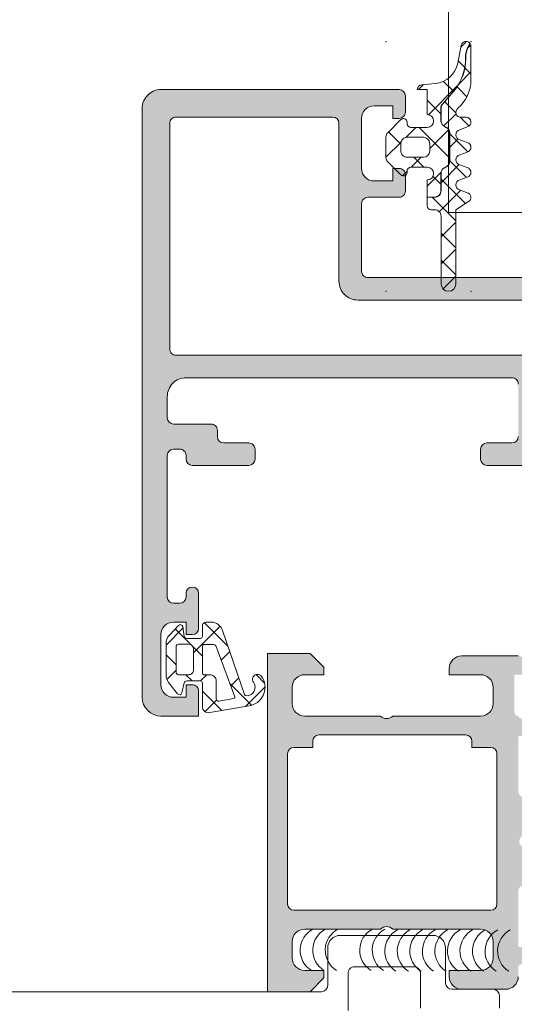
# Model space of a CAD drawing. Header units: millimetres. Extents: x 213386 to 506888, y 183055 to 450952.
# Tile 936 of 1056: x 399510 to 399549, y 339245 to 339323. Entities that reach past the tile are written whole.
import ezdxf

# ---------------------------------------------------------------- set-up
doc = ezdxf.new("R2010")
doc.units = ezdxf.units.MM
doc.layers.add('FASÁDA DETAILNÍ', color=255, linetype='Continuous', lineweight=0)
doc.layers.add('NOVA', color=255, linetype='Continuous', lineweight=0)

# ---------------------------------------------------------------- blocks, each defined once
blk = doc.blocks.new('A$C69D17D4D')
at = {"layer": 'FASÁDA DETAILNÍ'}
h = blk.add_hatch(dxfattribs=at)
h.set_pattern_fill('ANSI37', color=256, scale=0.625, angle=90, style=0)
h.set_pattern_definition([(135, (0, 0), (-1.403165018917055, -1.403165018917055), []), (225, (0, 0), (1.403165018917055, -1.403165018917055), [])])
edge = h.paths.add_edge_path()
edge.add_arc((1579.654066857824, 21562.88997918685), 0.2900050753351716, 224.9975633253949, 359.9994892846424)
edge.add_line((1579.944071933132, 21562.88997660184), (1579.944071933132, 21562.98997086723))
edge.add_arc((1580.25407193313, 21562.98997086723), 0.3099999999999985, 89.99999999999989, 180.0000000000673, ccw=False)
edge.add_line((1580.25407193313, 21563.29997086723), (1581.55404793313, 21563.29997086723))
edge.add_arc((1581.554047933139, 21562.78997086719), 0.5100000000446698, -88.87647985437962, 90.00000000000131, ccw=False)
edge.add_line((1581.564047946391, 21562.28006891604), (1581.564049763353, 21560.92146088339))
edge.add_line((1581.564049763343, 21560.9214608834), (1582.154050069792, 21560.9214608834))
edge.add_arc((1582.154050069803, 21561.41146088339), 0.4900000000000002, -89.99999999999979, 1.272221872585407e-14)
edge.add_line((1582.644050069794, 21561.41146088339), (1582.644050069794, 21562.81145859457))
edge.add_arc((1583.154050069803, 21562.81145859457), 0.5099999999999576, 120.00000000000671, 180.0000000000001, ccw=False)
edge.add_line((1582.899050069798, 21563.2531315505), (1583.099050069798, 21563.36860160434))
edge.add_arc((1582.854050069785, 21563.79295405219), 0.4900000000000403, -59.9999999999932, 1.144999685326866e-13)
edge.add_line((1583.344050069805, 21563.79295405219), (1583.344050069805, 21566.02996389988))
edge.add_arc((1582.854050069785, 21566.0299638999), 0.4899999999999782, 1.144999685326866e-13, 60.00000000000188)
edge.add_line((1583.099050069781, 21566.45431634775), (1582.899050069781, 21566.56978640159))
edge.add_arc((1583.154050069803, 21567.01145935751), 0.5100000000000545, 179.9999999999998, 240.0000000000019, ccw=False)
edge.add_line((1582.644050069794, 21567.01145935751), (1582.644050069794, 21568.00905676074))
edge.add_arc((1583.14998343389, 21568.00905676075), 0.5059333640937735, 139.3588191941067, 180, ccw=False)
edge.add_line((1582.76607949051, 21568.33858116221), (1583.646946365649, 21569.3648124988))
edge.add_arc((1580.616488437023, 21571.96600962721), 3.993732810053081, -40.64118080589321, 0.6188691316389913)
edge.add_arc((1586.619871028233, 21572.0308565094), 2.010000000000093, 153.3452087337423, 180.6188691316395, ccw=False)
edge.add_line((1584.823482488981, 21572.9325705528), (1584.957523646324, 21573.19960642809))
edge.add_arc((1584.654059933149, 21572.95463686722), 0.3900003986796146, 38.91202932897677, 168.9894375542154)
edge.add_line((1584.271238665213, 21573.02912302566), (1583.991637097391, 21571.59103219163))
edge.add_arc((1582.018583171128, 21571.97464424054), 2.010000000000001, -85.00475061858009, -11.002496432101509, ccw=False)
edge.add_line((1582.193600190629, 21569.97227837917), (1581.120640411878, 21569.87849620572))
edge.add_arc((1581.154061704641, 21569.48992909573), 0.3900017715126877, 94.91600467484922, 178.5301263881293)
edge.add_line((1580.764188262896, 21569.49993315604), (1581.564059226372, 21569.49993315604))
edge.add_line((1581.564059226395, 21569.49993315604), (1581.564047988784, 21567.49985381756))
edge.add_arc((1581.554047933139, 21566.98995186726), 0.5100000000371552, -90, 88.87647509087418, ccw=False)
edge.add_line((1581.554047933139, 21566.47995186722), (1580.254071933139, 21566.47995186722))
edge.add_arc((1580.25407193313, 21566.78995186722), 0.3100000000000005, 180, 270, ccw=False)
edge.add_line((1579.944071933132, 21566.78995186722), (1579.944071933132, 21566.88997686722))
edge.add_arc((1579.654056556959, 21566.88994867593), 0.2900153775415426, 0.005569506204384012, 134.9966855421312)
edge.add_line((1579.448996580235, 21567.09503237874), (1578.407699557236, 21566.05446795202))
edge.add_arc((1578.754059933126, 21565.70786372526), 0.4900000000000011, 134.9798378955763, 179.9999999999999)
edge.add_line((1578.264059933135, 21565.70786372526), (1578.264059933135, 21564.07181528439))
edge.add_arc((1578.754059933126, 21564.07181528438), 0.4899999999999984, 180.0000000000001, 225.0276992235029)
edge.add_line((1578.407745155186, 21563.72516549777), (1579.448993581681, 21562.68492335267))
edge = h.paths.add_edge_path()
edge.add_arc((1581.25408174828, 21564.5899480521), 0.4999901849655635, -90.00000000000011, -9.199197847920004e-09, ccw=False)
edge.add_line((1581.25408174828, 21564.08995786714), (1579.95407193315, 21564.08995786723))
edge.add_arc((1579.954053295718, 21564.5899392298), 0.4999813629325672, -180.0021357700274, -89.9978642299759, ccw=False)
edge.add_line((1579.454071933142, 21564.58995786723), (1579.454071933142, 21565.18996486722))
edge.add_arc((1579.954053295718, 21565.18998350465), 0.4999813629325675, 89.99786422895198, 180.0021357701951, ccw=False)
edge.add_line((1579.954071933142, 21565.68996486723), (1581.254081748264, 21565.68996486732))
edge.add_arc((1581.25408174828, 21565.18997468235), 0.4999901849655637, 0, 90.00000000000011, ccw=False)
edge.add_line((1581.754071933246, 21565.18997468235), (1581.754071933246, 21564.58994805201))
h = blk.add_hatch(dxfattribs=at)
h.set_pattern_fill('ANSI37', color=256, scale=0.48, angle=90, style=0)
h.set_pattern_definition([(135, (0, 0), (-1.077630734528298, -1.077630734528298), []), (225, (0, 0), (1.077630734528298, -1.077630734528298), [])])
edge = h.paths.add_edge_path()
edge.add_line((1584.147476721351, 21562.28574469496), (1584.754534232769, 21562.51300358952))
edge.add_arc((1584.65405902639, 21562.88983972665), 0.3900009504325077, -75.0706312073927, 75.07063120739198)
edge.add_line((1584.75453423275, 21563.26667586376), (1584.147476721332, 21563.49393475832))
edge.add_arc((1584.254060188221, 21563.88983972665), 0.4100009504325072, 105.0676336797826, 254.9323663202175, ccw=False)
edge.add_line((1584.147476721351, 21564.28574469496), (1584.754534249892, 21564.51300359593))
edge.add_arc((1584.654060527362, 21564.88983972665), 0.390000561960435, -75.0708416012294, 75.07084160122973)
edge.add_line((1584.754534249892, 21565.26667585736), (1584.147476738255, 21565.493934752))
edge.add_arc((1584.254058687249, 21565.88983972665), 0.4100005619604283, 105.06742474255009, 254.9325713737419, ccw=False)
edge.add_line((1584.147476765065, 21566.28574470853), (1584.754534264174, 21566.51299978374))
edge.add_arc((1584.654047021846, 21566.88988243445), 0.3900489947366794, -75.07068313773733, 89.99999999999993)
edge.add_line((1584.654047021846, 21567.27993142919), (1584.254057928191, 21567.27993142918))
edge.add_arc((1584.254057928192, 21567.68993198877), 0.4100005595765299, 130.3199356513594, 269.99999999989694, ccw=False)
edge.add_arc((1582.054088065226, 21570.28221820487), 2.989972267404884, -49.68006215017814, 0.001330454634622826)
edge.add_line((1585.044060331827, 21570.28228763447), (1585.044059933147, 21572.95407921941))
edge.add_arc((1584.654059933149, 21572.95463686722), 0.3900003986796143, -0.0819252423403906, 35.64056997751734)
edge.add_line((1584.971008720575, 21573.18188953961), (1584.841357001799, 21572.92359827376))
edge.add_arc((1586.619871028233, 21572.0308565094), 1.990000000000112, 153.345208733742, 180.6188691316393)
edge.add_arc((1580.616488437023, 21571.96600962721), 4.013732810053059, -40.641180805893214, 0.6188691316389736, ccw=False)
edge.add_line((1583.662122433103, 21569.35178610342), (1582.781255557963, 21568.32555476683))
edge.add_arc((1583.14998343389, 21568.00905676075), 0.4859333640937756, 139.3588191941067, 179.9999999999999)
edge.add_line((1582.664050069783, 21568.00905676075), (1582.664050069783, 21567.01145935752))
edge.add_arc((1583.154050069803, 21567.01145935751), 0.4900000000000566, 180.0000000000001, 240.0000000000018)
edge.add_line((1582.909050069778, 21566.58710690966), (1583.109050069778, 21566.47163685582))
edge.add_arc((1582.854050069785, 21566.0299638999), 0.5099999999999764, -1.1368683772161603e-13, 60.00000000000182, ccw=False)
edge.add_line((1583.364050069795, 21566.0299638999), (1583.364050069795, 21563.79295405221))
edge.add_arc((1582.854050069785, 21563.79295405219), 0.5100000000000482, -59.99999999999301, -2.2737367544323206e-13, ccw=False)
edge.add_line((1583.10905006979, 21563.35128109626), (1582.90905006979, 21563.23581104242))
edge.add_arc((1583.154050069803, 21562.81145859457), 0.4899999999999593, 120.000000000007, 179.9999999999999)
edge.add_line((1582.664050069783, 21562.81145859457), (1582.664050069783, 21561.41146088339))
edge.add_arc((1582.154050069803, 21561.41146088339), 0.509999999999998, -90.00000000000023, 0, ccw=False)
edge.add_line((1582.154050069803, 21560.90146088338), (1581.564049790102, 21560.90146088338))
edge.add_line((1581.564049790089, 21560.90146088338), (1581.564050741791, 21560.1898393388))
edge.add_arc((1581.854050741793, 21560.18983972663), 0.2900000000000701, 180.0000766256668, 270.0000000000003)
edge.add_line((1581.854050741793, 21559.89983972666), (1582.154035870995, 21559.89983972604))
edge.add_arc((1582.154217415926, 21559.39001773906), 0.5098220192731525, -0.02428648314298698, 90.02040272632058, ccw=False)
edge.add_line((1582.664039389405, 21559.38980163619), (1582.664069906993, 21553.98983868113))
edge.add_arc((1583.254068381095, 21553.98984201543), 0.5899984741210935, 180.0003238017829, 360.0000000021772)
edge.add_line((1583.844066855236, 21553.98984201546), (1583.844066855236, 21559.89525026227))
edge.add_line((1583.844066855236, 21559.89525026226), (1584.848821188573, 21560.55195381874))
edge.add_arc((1584.65406055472, 21560.88984155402), 0.3899997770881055, -60.04057881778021, 75.07024092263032)
edge.add_line((1584.754538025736, 21561.26667587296), (1584.147476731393, 21561.49393475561))
edge.add_arc((1584.254060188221, 21561.88983972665), 0.4100009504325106, 105.0676336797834, 254.9323677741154, ccw=False)
h = blk.add_hatch(color=256, dxfattribs=at)
edge = h.paths.add_edge_path(flags=16)
edge.add_ellipse((1561.518074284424, 21548.79988017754), major_axis=(-0.4999740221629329, 0), ratio=1, start_angle=-0.0029770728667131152, end_angle=90.00297707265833, ccw=False)
edge.add_line((1561.01810026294, 21548.79990615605), (1561.01810026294, 21566.79990615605))
edge.add_ellipse((1561.518074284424, 21566.79993213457), major_axis=(-0.499974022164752, 0), ratio=1, start_angle=-90.00297707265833, end_angle=0.0029770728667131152, ccw=False)
edge.add_line((1561.51810026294, 21567.29990615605), (1574.01810026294, 21567.29990615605))
edge.add_ellipse((1574.018078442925, 21566.79988433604), major_axis=(-0.500021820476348, 0), ratio=1, start_angle=180.0025002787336, end_angle=269.9974997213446, ccw=False)
edge.add_line((1574.51810026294, 21566.79990615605), (1574.51810026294, 21554.19685515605))
edge.add_ellipse((1576.018099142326, 21554.19685403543), major_axis=(-1.499998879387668, 0), ratio=1, start_angle=-4.280432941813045e-05, end_angle=90.00004280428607)
edge.add_line((1576.01810026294, 21552.69685515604), (1589.01808826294, 21552.69685515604))
edge.add_ellipse((1589.018088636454, 21552.19685552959), major_axis=(-0.4999996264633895, 0), ratio=1, start_angle=179.9999571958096, end_angle=270.0000428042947, ccw=False)
edge.add_line((1589.518088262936, 21552.19685515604), (1589.518088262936, 21548.79990615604))
edge.add_ellipse((1589.018088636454, 21548.79990578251), major_axis=(-0.49999962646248, 0), ratio=1, start_angle=89.99995719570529, end_angle=180.0000428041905, ccw=False)
edge.add_line((1589.018088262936, 21548.29990615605), (1561.518100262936, 21548.29990615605))
edge = h.paths.add_edge_path()
edge.add_line((1560.318088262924, 21519.49991115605), (1563.318088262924, 21519.49991115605))
edge.add_line((1563.318088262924, 21519.49991115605), (1563.318088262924, 21521.49991115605))
edge.add_arc((1562.81811424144, 21521.49993713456), 0.499974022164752, 359.9970229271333, 450.0029770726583)
edge.add_line((1562.818088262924, 21521.99991115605), (1562.318088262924, 21521.99991115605))
edge.add_line((1562.318088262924, 21521.99991115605), (1562.318088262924, 21520.99991115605))
edge.add_line((1562.318088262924, 21520.99991115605), (1561.318088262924, 21520.99991115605))
edge.add_arc((1561.318152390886, 21521.99997528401), 1.00006412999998, 180.0036740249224, 269.9963259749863, ccw=False)
edge.add_line((1560.318088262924, 21521.99991115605), (1560.318088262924, 21525.99991115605))
edge.add_arc((1561.318118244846, 21525.99988117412), 1.000029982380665, 90.00171778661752, 179.9982822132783, ccw=False)
edge.add_line((1561.318088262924, 21526.99991115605), (1562.318088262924, 21526.99991115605))
edge.add_line((1562.318088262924, 21526.99991115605), (1562.318088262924, 21525.99991115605))
edge.add_line((1562.318088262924, 21525.99991115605), (1562.818088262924, 21525.99991115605))
edge.add_arc((1562.818082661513, 21526.49991675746), 0.5000056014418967, 270.0006418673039, 359.9993581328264)
edge.add_line((1563.318088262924, 21526.49991115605), (1563.318088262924, 21529.29991415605))
edge.add_arc((1562.818088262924, 21529.29991415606), 0.5, 0, 180)
edge.add_line((1562.318088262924, 21529.29991415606), (1562.318088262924, 21528.99991115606))
edge.add_arc((1561.818077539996, 21528.999921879), 0.5000107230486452, 270.0012287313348, 359.9987712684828, ccw=False)
edge.add_line((1561.818088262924, 21528.49991115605), (1561.318088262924, 21528.49991115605))
edge.add_arc((1561.318156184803, 21528.99997907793), 0.5000679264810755, 180.0077822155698, 269.9922177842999, ccw=False)
edge.add_line((1560.818088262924, 21528.99991115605), (1560.818088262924, 21540.29990615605))
edge.add_arc((1561.318110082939, 21540.29988433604), 0.5000218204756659, 90.00250027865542, 179.9974997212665, ccw=False)
edge.add_line((1561.318088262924, 21540.79990615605), (1561.818088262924, 21540.79990615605))
edge.add_arc((1561.818150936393, 21540.29996882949), 0.4999373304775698, -0.007182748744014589, 90.00718274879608, ccw=False)
edge.add_line((1562.318088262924, 21540.29990615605), (1562.318088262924, 21539.99990315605))
edge.add_arc((1562.81815106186, 21539.99996595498), 0.500062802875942, 180.0071953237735, 269.9928046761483)
edge.add_line((1562.818088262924, 21539.49990315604), (1567.318088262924, 21539.49990315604))
edge.add_arc((1567.318082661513, 21539.99990875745), 0.5000056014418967, 270.0006418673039, 359.9993581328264)
edge.add_line((1567.818088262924, 21539.99990315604), (1567.818088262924, 21540.79990615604))
edge.add_arc((1567.31811424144, 21540.79993213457), 0.499974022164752, 359.9970229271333, 450.0029770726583)
edge.add_line((1567.318088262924, 21541.29990615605), (1565.318088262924, 21541.29990615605))
edge.add_arc((1565.318156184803, 21541.79997407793), 0.5000679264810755, 180.0077822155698, 269.9922177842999, ccw=False)
edge.add_line((1564.818088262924, 21541.79990615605), (1564.818088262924, 21542.29990615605))
edge.add_arc((1564.318150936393, 21542.29996882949), 0.499937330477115, 359.9928172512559, 450.0071827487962)
edge.add_line((1564.318088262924, 21542.79990615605), (1561.318088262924, 21542.79990615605))
edge.add_arc((1561.318143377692, 21543.29996127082), 0.5000551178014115, 180.0063149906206, 269.99368500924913, ccw=False)
edge.add_line((1560.818088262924, 21543.29990615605), (1560.818088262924, 21544.99990315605))
edge.add_arc((1562.318056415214, 21544.99993500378), 1.499968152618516, 89.99878348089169, 180.0012165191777, ccw=False)
edge.add_line((1562.318088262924, 21546.49990315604), (1588.318088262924, 21546.49990315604))
edge.add_arc((1588.318109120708, 21545.99992401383), 0.4999791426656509, -0.0023902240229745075, 90.0023902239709, ccw=False)
edge.add_line((1588.818088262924, 21545.99990315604), (1588.818088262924, 21541.79990615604))
edge.add_arc((1588.318082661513, 21541.79991175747), 0.5000056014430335, 270.0006418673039, 359.9993581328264, ccw=False)
edge.add_line((1588.318088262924, 21541.29990615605), (1586.318088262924, 21541.29990615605))
edge.add_arc((1586.318110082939, 21540.79988433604), 0.500021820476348, 90.00250027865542, 179.9974997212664)
edge.add_line((1585.818088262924, 21540.79990615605), (1585.818088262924, 21539.99990315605))
edge.add_arc((1586.31814081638, 21539.9999557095), 0.5000525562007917, 180.0060215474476, 269.993978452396)
edge.add_line((1586.318088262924, 21539.49990315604), (1591.318089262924, 21539.49990315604))
edge.add_line((1591.318089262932, 21539.49990315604), (1592.075978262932, 21539.71722415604))
edge.add_arc((1592.158669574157, 21539.42884574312), 0.2999999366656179, 37.904814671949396, 106.0000242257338, ccw=False)
edge.add_arc((1592.632089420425, 21539.79745629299), 0.300000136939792, 217.9047180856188, 269.9999699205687)
edge.add_line((1592.632089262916, 21539.49745615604), (1594.696236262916, 21539.49745815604))
edge.add_arc((1594.696236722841, 21539.89745755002), 0.3999993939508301, 269.9999341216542, 381.9737695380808)
edge.add_line((1595.067178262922, 21540.04713015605), (1594.250817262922, 21542.07035915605))
edge.add_arc((1594.065347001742, 21541.99552253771), 0.1999993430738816, 21.97390785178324, 114.1410923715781)
edge.add_line((1593.983550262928, 21542.17803015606), (1591.599865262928, 21541.10971015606))
edge.add_arc((1591.518068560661, 21541.29221826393), 0.199999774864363, 179.1800993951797, 294.14102546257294, ccw=False)
edge.add_line((1591.318089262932, 21541.29508015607), (1591.318088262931, 21552.59916015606))
edge.add_arc((1591.50950276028, 21552.60759187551), 0.1916001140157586, 88.95554997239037, 182.5222218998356, ccw=False)
edge.add_line((1591.512995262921, 21552.79916015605), (1591.933579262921, 21552.79916015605))
edge.add_line((1591.933579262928, 21552.79916015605), (1594.399191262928, 21551.36742515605))
edge.add_arc((1594.550002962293, 21551.62676214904), 0.2999997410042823, 239.8208038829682, 344.0000282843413)
edge.add_line((1594.838381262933, 21551.54407115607), (1595.266252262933, 21553.03623215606))
edge.add_line((1595.266252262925, 21553.03623215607), (1595.764664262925, 21553.89950715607))
edge.add_arc((1595.418254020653, 21554.09950710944), 0.4000000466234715, 330.0000115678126, 449.9999652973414)
edge.add_line((1595.418254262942, 21554.49950715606), (1591.310323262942, 21554.49916015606))
edge.add_line((1591.310323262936, 21554.49916015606), (1576.818266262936, 21554.49685515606))
edge.add_arc((1576.818088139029, 21554.99685500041), 0.4999998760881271, 179.9999821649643, 270.0204115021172, ccw=False)
edge.add_line((1576.318088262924, 21554.99685515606), (1576.318088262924, 21560.39989715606))
edge.add_arc((1576.818087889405, 21560.3998975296), 0.49999962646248, 89.99995719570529, 180.0000428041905, ccw=False)
edge.add_line((1576.818088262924, 21560.89989715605), (1579.318088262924, 21560.89989715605))
edge.add_arc((1579.318088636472, 21561.3998967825), 0.4999996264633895, 269.9999571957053, 360.0000428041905)
edge.add_line((1579.818088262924, 21561.39989715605), (1579.818088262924, 21562.69990015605))
edge.add_arc((1579.318109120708, 21562.69992101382), 0.4999791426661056, 359.997609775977, 450.0023902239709)
edge.add_line((1579.318088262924, 21563.19990015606), (1578.818088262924, 21563.19990015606))
edge.add_line((1578.818088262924, 21563.19990015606), (1578.818088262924, 21562.19990015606))
edge.add_line((1578.818088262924, 21562.19990015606), (1577.318088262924, 21562.19990015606))
edge.add_arc((1577.318119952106, 21563.19993184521), 1.00003168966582, 180.0018155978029, 269.99818440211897, ccw=False)
edge.add_line((1576.318088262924, 21563.19990015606), (1576.318088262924, 21567.19990015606))
edge.add_arc((1577.318157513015, 21567.19983090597), 1.00006925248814, 90.00396746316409, 179.9960325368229, ccw=False)
edge.add_line((1577.318088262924, 21568.19990015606), (1578.818088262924, 21568.19990015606))
edge.add_line((1578.818088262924, 21568.19990015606), (1578.818088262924, 21567.19990015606))
edge.add_line((1578.818088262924, 21567.19990015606), (1579.318088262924, 21567.19990015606))
edge.add_arc((1579.31811424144, 21567.69987417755), 0.4999740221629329, 269.9970229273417, 360.0029770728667)
edge.add_line((1579.818088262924, 21567.69990015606), (1579.818088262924, 21568.99990315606))
edge.add_arc((1579.318082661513, 21568.99989755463), 0.5000056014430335, 0.0006418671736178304, 89.99935813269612)
edge.add_line((1579.318088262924, 21569.49990315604), (1560.318088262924, 21569.49990315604))
edge.add_arc((1560.318058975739, 21567.99993244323), 1.49997071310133, 89.99888129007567, 180.0011187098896)
edge.add_line((1558.818088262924, 21567.99990315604), (1558.818088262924, 21520.99991115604))
edge.add_arc((1560.318148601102, 21520.99997149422), 1.500060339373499, 180.002304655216, 269.9976953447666)
h = blk.add_hatch(dxfattribs=at)
h.set_pattern_fill('ANSI37', color=256, scale=0.625, angle=180, style=0)
h.set_pattern_definition([(225, (1562.318060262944, 21521.99993115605), (1.403165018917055, -1.403165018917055), []), (315, (1562.318060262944, 21521.99993115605), (1.403165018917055, 1.403165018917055), [])])
edge = h.paths.add_edge_path(flags=16)
edge.add_ellipse((1564.22027340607, 21522.30214619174), major_axis=(-0.4977897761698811, 0), ratio=1, start_angle=179.7452779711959, end_angle=270.1925797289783)
edge.add_line((1564.218600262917, 21522.79993315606), (1563.718081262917, 21522.79993315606))
edge.add_ellipse((1563.718067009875, 21522.89991690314), major_axis=(-0.09998374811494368, 0), ratio=1, start_angle=-0.008740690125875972, end_angle=90.0081677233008, ccw=False)
edge.add_line((1563.618083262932, 21522.89993215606), (1563.618079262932, 21525.10036215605))
edge.add_ellipse((1563.718083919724, 21525.10035949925), major_axis=(-0.1000046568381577, 0), ratio=1, start_angle=270.001522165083, end_angle=359.9984778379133, ccw=False)
edge.add_line((1563.718081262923, 21525.20036415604), (1564.530023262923, 21525.20036415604))
edge.add_ellipse((1564.53001478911, 21525.00035753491), major_axis=(-0.2000066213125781, 0), ratio=1, start_angle=195.688615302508, end_angle=269.99757251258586, ccw=False)
edge.add_line((1564.722570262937, 21525.05444115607), (1566.209895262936, 21521.03630015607))
edge.add_ellipse((1566.116113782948, 21521.00158666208), major_axis=(-0.09999996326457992, 0), ratio=1, start_angle=100.32228414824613, end_angle=200.3121828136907, ccw=False)
edge.add_line((1566.134032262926, 21520.90320515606), (1564.924563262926, 21520.68292215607))
edge.add_ellipse((1564.918054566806, 21520.88281252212), major_axis=(-0.199996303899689, 0), ratio=1, start_angle=-0.0010410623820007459, end_angle=91.86496785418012, ccw=False)
edge.add_line((1564.718058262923, 21520.88281615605), (1564.718058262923, 21522.29993315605))
edge = h.paths.add_edge_path(flags=16)
edge.add_ellipse((1561.718069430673, 21522.9999343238), major_axis=(-0.200000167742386, 0), ratio=1, start_angle=-0.00023842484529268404, end_angle=90.00023842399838, ccw=False)
edge.add_line((1561.518069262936, 21522.99993515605), (1561.518073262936, 21525.03439215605))
edge.add_ellipse((1561.718068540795, 21525.03439687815), major_axis=(-0.1999952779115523, 0), ratio=1, start_angle=-90.00049336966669, end_angle=0.0013528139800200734, ccw=False)
edge.add_line((1561.718070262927, 21525.23439215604), (1562.518080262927, 21525.23439215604))
edge.add_ellipse((1562.518071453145, 21524.83438134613), major_axis=(-0.4000108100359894, 0), ratio=1, start_angle=180.0019780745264, end_angle=269.99873812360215, ccw=False)
edge.add_line((1562.918082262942, 21524.83439515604), (1562.918082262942, 21523.19993215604))
edge.add_ellipse((1562.518087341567, 21523.19992907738), major_axis=(-0.3999949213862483, 0), ratio=1, start_angle=89.99898604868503, end_angle=180.0004409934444, ccw=False)
edge.add_line((1562.518080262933, 21522.79993415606), (1561.718070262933, 21522.79993415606))
edge = h.paths.add_edge_path()
edge.add_arc((1561.794621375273, 21521.39994225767), 0.2000083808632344, 220.0023157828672, 344.9984805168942)
edge.add_line((1561.987813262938, 21521.34817115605), (1562.178347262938, 21522.15169615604))
edge.add_arc((1562.371540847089, 21522.09991976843), 0.2000113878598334, 90.00274550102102, 164.9971436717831, ccw=False)
edge.add_line((1562.371531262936, 21522.29993115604), (1563.468081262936, 21522.29993115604))
edge.add_arc((1563.46809161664, 21522.14994350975), 0.1499876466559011, -0.003955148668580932, 90.00395514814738, ccw=False)
edge.add_line((1563.618079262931, 21522.14993315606), (1563.618071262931, 21520.26706215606))
edge.add_arc((1564.118071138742, 21520.26706024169), 0.4999998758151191, 179.9997806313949, 279.9335722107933)
edge.add_line((1564.204324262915, 21519.77455615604), (1567.524050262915, 21520.35594515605))
edge.add_arc((1567.117975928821, 21521.79993068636), 1.499996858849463, 285.7069244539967, 395.0875539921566)
edge.add_arc((1568.018078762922, 21522.43223765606), 0.3999981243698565, 35.08800412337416, 215.088004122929)
edge.add_arc((1567.136779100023, 21521.79771609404), 0.6860034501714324, -89.51564162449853, 36.14118557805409, ccw=False)
edge.add_arc((1567.122958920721, 21521.26083971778), 0.1503878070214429, 199.0161509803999, 277.4960782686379, ccw=False)
edge.add_line((1566.980778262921, 21521.21183815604), (1565.253096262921, 21526.25806415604))
edge.add_arc((1564.287004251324, 21525.9999430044), 0.999980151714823, 14.95891093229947, 90.00057230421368)
edge.add_line((1564.286994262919, 21526.99992315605), (1563.918089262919, 21526.99993515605))
edge.add_arc((1563.918109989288, 21526.69991542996), 0.3000197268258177, 90.00395818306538, 179.9968057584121)
edge.add_line((1563.618090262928, 21526.69993215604), (1563.618090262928, 21525.84991715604))
edge.add_arc((1563.468106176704, 21525.84990424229), 0.1499840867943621, -90.00493321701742, 0.004933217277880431, ccw=False)
edge.add_line((1563.468093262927, 21525.69992015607), (1562.371531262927, 21525.69993115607))
edge.add_arc((1562.371540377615, 21525.89994574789), 0.200014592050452, 195.0023743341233, 269.99738902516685, ccw=False)
edge.add_line((1562.178343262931, 21525.84817015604), (1562.049249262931, 21526.65154215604))
edge.add_arc((1561.856073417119, 21526.59981774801), 0.1999808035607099, 14.98978708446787, 135.0074444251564)
edge.add_line((1561.714647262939, 21526.74120715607), (1560.988128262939, 21525.96533715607))
edge.add_arc((1561.718069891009, 21525.28182674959), 1.000000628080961, 136.8814623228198, 180.000034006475)
edge.add_line((1560.718069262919, 21525.28182615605), (1560.718069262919, 21522.80319315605))
edge.add_arc((1561.718072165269, 21522.80319420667), 1.000002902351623, 180.0000601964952, 217.8277930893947)
edge.add_line((1560.928212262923, 21522.18990215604), (1561.641411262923, 21521.27137315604))
h = blk.add_hatch(color=256, dxfattribs=at)
edge = h.paths.add_edge_path()
edge.add_arc((1588.938067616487, 21501.20006205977), 0.1199999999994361, 180, 270.0000000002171)
edge.add_line((1588.938067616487, 21501.08006205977), (1591.698065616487, 21501.08006205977))
edge.add_arc((1591.698065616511, 21500.78006205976), 0.3000000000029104, 6.947971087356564e-10, 90.00000000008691, ccw=False)
edge.add_line((1591.998065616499, 21500.78006205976), (1591.998065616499, 21499.80008774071))
edge.add_arc((1591.698065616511, 21499.80008774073), 0.2999999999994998, 269.99999999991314, 359.9999999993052, ccw=False)
edge.add_line((1591.698065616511, 21499.50008774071), (1589.818054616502, 21499.50008774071))
edge.add_arc((1589.550511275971, 21499.42122064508), 0.2789255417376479, 16.42459455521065, 91.16287007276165)
edge.add_line((1589.544850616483, 21499.7000887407), (1589.091256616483, 21499.7000887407))
edge.add_arc((1589.085588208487, 21499.42125129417), 0.2788950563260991, 88.83541062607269, 163.5801235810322)
edge.add_line((1588.818067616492, 21499.50008774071), (1588.818067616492, 21498.69991302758))
edge.add_arc((1587.818067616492, 21498.69991302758), 0.9999999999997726, -89.99999999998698, 0, ccw=False)
edge.add_line((1587.818067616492, 21497.69991302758), (1584.318060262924, 21497.69991302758))
edge.add_arc((1584.318080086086, 21498.69993285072), 1.000019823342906, 180.0011357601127, 269.99886423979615, ccw=False)
edge.add_line((1583.318060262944, 21498.69991302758), (1583.318060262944, 21499.19991302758))
edge.add_line((1583.318060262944, 21499.19991302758), (1585.818060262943, 21499.19991302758))
edge.add_arc((1585.818014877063, 21500.19995841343), 1.000045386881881, 270.0026002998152, 359.99739970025)
edge.add_line((1586.818060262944, 21500.19991302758), (1586.818060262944, 21501.49993133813))
edge.add_arc((1585.818007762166, 21501.49987883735), 1.000052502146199, 0.003007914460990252, 89.99699208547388)
edge.add_line((1585.818060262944, 21502.49993133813), (1578.818060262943, 21502.49993133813))
edge.add_arc((1578.318060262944, 21501.97480958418), 0.7250881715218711, 46.4038161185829, 133.5961838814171)
edge.add_line((1577.818060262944, 21502.49993133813), (1571.783972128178, 21502.49993133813))
edge.add_arc((1571.784024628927, 21501.49987883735), 1.00005250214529, 90.00300791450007, 179.996992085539)
edge.add_line((1570.783972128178, 21501.49993133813), (1570.783972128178, 21500.19991302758))
edge.add_arc((1571.78401751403, 21500.19995841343), 1.000045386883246, 180.00260029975, 269.9973997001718)
edge.add_line((1571.783972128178, 21499.19991302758), (1573.318060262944, 21499.19991302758))
edge.add_line((1573.318060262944, 21499.19991302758), (1573.318060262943, 21498.59990692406))
edge.add_line((1573.318060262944, 21498.59990692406), (1572.218054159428, 21497.49993133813))
edge.add_line((1572.218054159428, 21497.49993133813), (1568.818060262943, 21497.49993133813))
edge.add_line((1568.818060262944, 21497.49993133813), (1568.818060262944, 21524.499832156))
edge.add_line((1568.818060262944, 21524.499832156), (1572.218054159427, 21524.499832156))
edge.add_line((1572.218054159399, 21524.499832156), (1573.318060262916, 21523.39985657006))
edge.add_line((1573.318060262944, 21523.39985657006), (1573.318060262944, 21522.79985046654))
edge.add_line((1573.318060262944, 21522.79985046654), (1571.783972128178, 21522.79985046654))
edge.add_arc((1571.78401751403, 21521.79980508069), 1.000045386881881, 90.00260029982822, 179.9973997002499)
edge.add_line((1570.783972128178, 21521.79985046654), (1570.783972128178, 21520.499832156))
edge.add_arc((1571.784024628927, 21520.49988465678), 1.000052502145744, 180.003007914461, 269.9969920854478)
edge.add_line((1571.783972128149, 21519.499832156), (1577.818060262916, 21519.499832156))
edge.add_arc((1578.318060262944, 21520.02495390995), 0.7250881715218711, 226.4038161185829, 313.5961838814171)
edge.add_line((1578.818060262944, 21519.499832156), (1585.818060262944, 21519.499832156))
edge.add_arc((1585.818007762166, 21520.49988465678), 1.00005250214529, 270.0030079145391, 359.996992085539)
edge.add_line((1586.818060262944, 21520.499832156), (1586.818060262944, 21521.79985046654))
edge.add_arc((1585.818014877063, 21521.79980508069), 1.000045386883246, 0.00260029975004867, 89.9973997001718)
edge.add_line((1585.818060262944, 21522.79985046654), (1583.318060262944, 21522.79985046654))
edge.add_line((1583.318060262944, 21522.79985046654), (1583.318060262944, 21523.29985046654))
edge.add_arc((1584.318080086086, 21523.2998306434), 1.00001982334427, 90.00113576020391, 179.9988642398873, ccw=False)
edge.add_line((1584.318060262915, 21524.29985046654), (1588.818060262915, 21524.29985046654))
edge.add_arc((1588.818070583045, 21523.79986078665), 0.4999896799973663, -0.0011826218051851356, 90.00118262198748, ccw=False)
edge.add_line((1589.318060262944, 21523.79985046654), (1589.318060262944, 21522.79985046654))
edge.add_line((1589.318060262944, 21522.79985046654), (1588.518057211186, 21522.79985046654))
edge.add_line((1588.518057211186, 21522.79985046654), (1588.518057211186, 21519.79983520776))
edge.add_arc((1588.818064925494, 21519.79983251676), 0.3000077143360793, 179.9994860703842, 270.0005139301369)
edge.add_arc((1589.085588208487, 21519.57866124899), 0.2788950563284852, 196.4198764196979, 271.1645893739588)
edge.add_line((1589.091256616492, 21519.29982380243), (1589.544850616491, 21519.29982380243))
edge.add_arc((1589.550511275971, 21519.57869189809), 0.2789255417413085, 268.8371299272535, 343.5754054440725)
edge.add_line((1589.81805461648, 21519.49982480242), (1591.698065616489, 21519.49982480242))
edge.add_arc((1591.698065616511, 21519.19982480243), 0.2999999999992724, 0, 90.00000000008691, ccw=False)
edge.add_line((1591.998065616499, 21519.19982480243), (1591.998065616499, 21518.21985048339))
edge.add_arc((1591.698065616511, 21518.21985048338), 0.2999999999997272, -90.00000000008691, 0, ccw=False)
edge.add_line((1591.698065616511, 21517.91985048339), (1588.938067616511, 21517.91985048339))
edge.add_arc((1588.938067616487, 21517.7998504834), 0.1200000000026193, 89.99999999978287, 179.999999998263)
edge.add_line((1588.818067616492, 21517.7998504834), (1588.818067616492, 21513.49982480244))
edge.add_arc((1589.318067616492, 21513.49982480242), 0.5, 180, 269.9999999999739)
edge.add_line((1589.318067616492, 21512.99982480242), (1590.018067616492, 21512.99982480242))
edge.add_line((1590.018067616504, 21512.99982480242), (1592.410887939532, 21514.38132026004))
edge.add_arc((1592.47994783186, 21514.26170501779), 0.1381197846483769, -7.7024374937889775, 119.99999999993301, ccw=False)
edge.add_arc((1587.63859659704, 21514.70932340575), 4.999999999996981, 288.7094007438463, 354.6507719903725, ccw=False)
edge.add_arc((1589.402822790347, 21509.49995627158), 0.4999999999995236, 108.7094007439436, 251.2905992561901)
edge.add_arc((1587.63859659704, 21504.29058913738), 5.000000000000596, 5.349228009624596, 71.29059925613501, ccw=False)
edge.add_arc((1592.47994783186, 21504.73820752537), 0.1381197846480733, -120.00000000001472, 7.702437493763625, ccw=False)
edge.add_line((1592.410887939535, 21504.61859228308), (1590.018067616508, 21506.0000877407))
edge.add_line((1590.018067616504, 21506.00008774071), (1589.318067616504, 21506.00008774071))
edge.add_arc((1589.318067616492, 21505.50008774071), 0.5, 89.99999999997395, 180)
edge.add_line((1588.818067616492, 21505.50008774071), (1588.818067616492, 21501.20006205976))
edge = h.paths.add_edge_path(flags=16)
edge.add_arc((1570.918066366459, 21516.49983978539), 0.5, 90, 180)
edge.add_line((1570.418066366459, 21516.49983978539), (1570.418066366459, 21504.49993133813))
edge.add_arc((1570.918066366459, 21504.49993133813), 0.5, 180, 270)
edge.add_line((1570.918066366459, 21503.99993133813), (1586.618048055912, 21503.99993133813))
edge.add_arc((1586.618048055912, 21504.49993133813), 0.5, 270, 360)
edge.add_line((1587.118048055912, 21504.49993133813), (1587.118048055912, 21516.49983978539))
edge.add_arc((1586.618048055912, 21516.49983978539), 0.5, 0, 90)
edge.add_line((1586.618048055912, 21516.99983978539), (1585.118048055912, 21516.99983978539))
edge.add_line((1585.118048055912, 21516.99983978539), (1585.118048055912, 21517.49983978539))
edge.add_arc((1584.618048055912, 21517.49983978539), 0.5, 0, 90)
edge.add_line((1584.618048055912, 21517.99983978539), (1572.918066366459, 21517.99983978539))
edge.add_arc((1572.918066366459, 21517.49983978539), 0.5, 90, 180)
edge.add_line((1572.418066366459, 21517.49983978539), (1572.418066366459, 21516.99983978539))
edge.add_line((1572.418066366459, 21516.99983978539), (1570.918066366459, 21516.99983978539))
blk.add_lwpolyline([(1627.253972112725, 21640.64530968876), (1627.253972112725, 22028.33608654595), (1583.253972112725, 22028.33608654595), (1583.253972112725, 21640.64530968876), (1583.253972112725, 21559.6744308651), (1627.253972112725, 21559.6744308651)], close=True, dxfattribs=at)
at = {"layer": 'FASÁDA DETAILNÍ', "color": 7}
for points in [[(1579.448993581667, 21562.68492335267, 0.6681907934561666), (1579.944071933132, 21562.88997660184), (1579.944071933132, 21562.98997086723, -0.41421356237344), (1580.25407193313, 21563.29997086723), (1581.554047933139, 21563.29997086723, -0.9902431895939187), (1581.564047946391, 21562.28006891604), (1581.564049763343, 21560.9214608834), (1582.154050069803, 21560.9214608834, 0.4142135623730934), (1582.644050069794, 21561.41146088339), (1582.644050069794, 21562.81145859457, -0.267949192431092), (1582.899050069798, 21563.2531315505), (1583.099050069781, 21563.36860160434, 0.2679491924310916), (1583.344050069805, 21563.79295405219), (1583.344050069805, 21566.0299638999, 0.267949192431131), (1583.099050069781, 21566.45431634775), (1582.899050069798, 21566.56978640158, -0.2679491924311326), (1582.644050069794, 21567.01145935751), (1582.644050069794, 21568.00905676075, -0.1792130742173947), (1582.76607949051, 21568.33858116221), (1583.646946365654, 21569.3648124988, 0.1820014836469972), (1584.609988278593, 21572.00914631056, -0.1195687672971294), (1584.823482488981, 21572.9325705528), (1584.957523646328, 21573.1996064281, 0.6375452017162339), (1584.271238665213, 21573.02912302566), (1583.991637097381, 21571.59103219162, -0.3346062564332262), (1582.193600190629, 21569.97227837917), (1581.120640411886, 21569.87849620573, 0.381933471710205), (1580.764188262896, 21569.49993315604), (1581.564059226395, 21569.49993315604), (1581.564047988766, 21567.49985381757, -0.9902431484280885), (1581.554047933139, 21566.47995186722), (1580.25407193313, 21566.47995186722, -0.414213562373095), (1579.944071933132, 21566.78995186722), (1579.944071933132, 21566.88997686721, 0.6681225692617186), (1579.448996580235, 21567.09503237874), (1578.407699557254, 21566.05446795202, 0.1990038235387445), (1578.264059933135, 21565.70786372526), (1578.264059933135, 21564.07181528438, 0.199038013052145), (1578.407745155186, 21563.72516549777), (1579.448993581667, 21562.68492335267)], [(1584.147476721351, 21562.28574469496), (1584.75453423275, 21562.51300358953, 0.7683067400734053), (1584.75453423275, 21563.26667586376), (1584.147476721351, 21563.49393475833, -0.7663896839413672), (1584.147476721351, 21564.28574469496), (1584.754534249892, 21564.51300359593, 0.7683096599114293), (1584.754534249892, 21565.26667585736), (1584.147476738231, 21565.49393475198, -0.766392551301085), (1584.147476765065, 21566.28574470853), (1584.754534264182, 21566.51299978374, 0.8775222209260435), (1584.654047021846, 21567.27993142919), (1584.254057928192, 21567.27993142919, -0.6981291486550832), (1583.98876497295, 21568.00253414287, 0.2202365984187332), (1585.044060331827, 21570.28228763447), (1585.044059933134, 21572.9540792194, 0.1571434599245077), (1584.971008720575, 21573.18188953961), (1584.841357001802, 21572.92359827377, 0.1195687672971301), (1584.629987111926, 21572.00936233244, -0.1820014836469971), (1583.662122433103, 21569.35178610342), (1582.781255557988, 21568.32555476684, 0.1792130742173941), (1582.664050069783, 21568.00905676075), (1582.664050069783, 21567.01145935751, 0.2679491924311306), (1582.909050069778, 21566.58710690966), (1583.10905006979, 21566.47163685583, -0.2679491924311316), (1583.364050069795, 21566.0299638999), (1583.364050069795, 21563.79295405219, -0.2679491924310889), (1583.10905006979, 21563.35128109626), (1582.909050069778, 21563.23581104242, 0.2679491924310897), (1582.664050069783, 21562.81145859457), (1582.664050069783, 21561.41146088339, -0.4142135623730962), (1582.154050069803, 21560.90146088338), (1581.564049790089, 21560.90146088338), (1581.564050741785, 21560.1898393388, 0.4142131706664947), (1581.854050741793, 21559.89983972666), (1582.154035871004, 21559.89983972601, -0.414442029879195), (1582.664039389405, 21559.38980163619), (1582.664069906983, 21553.98983868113, 0.999997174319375), (1583.844066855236, 21553.98984201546), (1583.844066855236, 21559.89525026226), (1584.848821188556, 21560.55195381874, 0.6688782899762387), (1584.754538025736, 21561.26667587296), (1584.147476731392, 21561.49393475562, -0.7663896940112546), (1584.147476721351, 21562.28574469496)], [(1581.754071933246, 21564.58994805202, -0.4142135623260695), (1581.25408174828, 21564.08995786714), (1579.954071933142, 21564.08995786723, -0.4142353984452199), (1579.454071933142, 21564.58995786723), (1579.454071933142, 21565.18996486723, -0.4142353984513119), (1579.954071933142, 21565.68996486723), (1581.25408174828, 21565.68996486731, -0.4142135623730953), (1581.754071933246, 21565.18997468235), (1581.754071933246, 21564.58994805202)]]:
    blk.add_lwpolyline(points, format="xyb", close=True, dxfattribs=at)
at = {"layer": 'FASÁDA DETAILNÍ'}
for points in [[(1588.818088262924, 21541.79990615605, -0.414207), (1588.318088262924, 21541.29990615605), (1586.318088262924, 21541.29990615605), (1586.318088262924, 21541.29990615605, 0.414188), (1585.818088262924, 21540.79990615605), (1585.818088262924, 21539.99990315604), (1585.818088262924, 21539.99990315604, 0.414152), (1586.318088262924, 21539.49990315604), (1591.318089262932, 21539.49990315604)], [(1591.310323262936, 21554.49916015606), (1576.818266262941, 21554.49685515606), (1576.818266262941, 21554.49685515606, -0.414318), (1576.318088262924, 21554.99685515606), (1576.318088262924, 21560.39989715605), (1576.318088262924, 21560.39989715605, -0.414214), (1576.818088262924, 21560.89989715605), (1579.318088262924, 21560.89989715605), (1579.318088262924, 21560.89989715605, 0.414214), (1579.818088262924, 21561.39989715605), (1579.818088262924, 21562.69990015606), (1579.818088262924, 21562.69990015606, 0.414238), (1579.318088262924, 21563.19990015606), (1578.818088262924, 21563.19990015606), (1578.818088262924, 21562.19990015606), (1577.318088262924, 21562.19990015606), (1577.318088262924, 21562.19990015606, -0.414195), (1576.318088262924, 21563.19990015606), (1576.318088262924, 21567.19990015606), (1576.318088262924, 21567.19990015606, -0.414173), (1577.318088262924, 21568.19990015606), (1578.818088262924, 21568.19990015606), (1578.818088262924, 21567.19990015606), (1579.318088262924, 21567.19990015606), (1579.318088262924, 21567.19990015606, 0.414244), (1579.818088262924, 21567.69990015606), (1579.818088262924, 21568.99990315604), (1579.818088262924, 21568.99990315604, 0.414207), (1579.318088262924, 21569.49990315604), (1560.318088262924, 21569.49990315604), (1560.318088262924, 21569.49990315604, 0.414225), (1558.818088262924, 21567.99990315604), (1558.818088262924, 21520.99991115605), (1558.818088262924, 21520.99991115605, 0.41419), (1560.318088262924, 21519.49991115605), (1560.318088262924, 21519.49991115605), (1563.318088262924, 21519.49991115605), (1563.318088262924, 21521.49991115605), (1563.318088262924, 21521.49991115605, 0.414244), (1562.818088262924, 21521.99991115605), (1562.318088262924, 21521.99991115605), (1562.318088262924, 21520.99991115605), (1561.318088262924, 21520.99991115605), (1561.318088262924, 21520.99991115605, -0.414176), (1560.318088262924, 21521.99991115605), (1560.318088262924, 21525.99991115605), (1560.318088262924, 21525.99991115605, -0.414196), (1561.318088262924, 21526.99991115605), (1562.318088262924, 21526.99991115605), (1562.318088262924, 21525.99991115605), (1562.818088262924, 21525.99991115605), (1562.818088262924, 21525.99991115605, 0.414207), (1563.318088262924, 21526.49991115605), (1563.318088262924, 21529.29991415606), (1563.318088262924, 21529.29991415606, 1), (1562.318088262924, 21529.29991415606), (1562.318088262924, 21528.99991115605), (1562.318088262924, 21528.99991115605, -0.414201), (1561.818088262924, 21528.49991115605), (1561.318088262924, 21528.49991115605), (1561.318088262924, 21528.49991115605, -0.414134), (1560.818088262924, 21528.99991115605), (1560.818088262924, 21540.29990615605), (1560.818088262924, 21540.29990615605, -0.414188), (1561.318088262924, 21540.79990615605), (1561.818088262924, 21540.79990615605), (1561.818088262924, 21540.79990615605, -0.414287), (1562.318088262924, 21540.29990615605), (1562.318088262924, 21539.99990315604), (1562.318088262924, 21539.99990315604, 0.41414), (1562.818088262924, 21539.49990315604), (1567.318088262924, 21539.49990315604), (1567.318088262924, 21539.49990315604, 0.414207), (1567.818088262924, 21539.99990315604), (1567.818088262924, 21540.79990615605), (1567.818088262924, 21540.79990615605, 0.414244), (1567.318088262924, 21541.29990615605), (1565.318088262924, 21541.29990615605), (1565.318088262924, 21541.29990615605, -0.414134), (1564.818088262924, 21541.79990615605), (1564.818088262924, 21542.29990615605), (1564.818088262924, 21542.29990615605, 0.414287), (1564.318088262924, 21542.79990615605), (1561.318088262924, 21542.79990615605), (1561.318088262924, 21542.79990615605, -0.414149), (1560.818088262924, 21543.29990615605), (1560.818088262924, 21544.99990315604), (1560.818088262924, 21544.99990315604, -0.414226), (1562.318088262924, 21546.49990315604), (1588.318088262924, 21546.49990315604), (1588.318088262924, 21546.49990315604, -0.414238), (1588.818088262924, 21545.99990315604)], [(1588.818067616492, 21498.69991302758, -0.414213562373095), (1587.818067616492, 21497.69991302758), (1584.318060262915, 21497.69991302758, -0.4142019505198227), (1583.318060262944, 21498.69991302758), (1583.318060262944, 21499.19991302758), (1585.818060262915, 21499.19991302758, 0.4141869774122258), (1586.818060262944, 21500.19991302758), (1586.818060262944, 21501.49993133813, 0.4141828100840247), (1585.818060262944, 21502.49993133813), (1578.818060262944, 21502.49993133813, 0.3999328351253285), (1577.818060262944, 21502.49993133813), (1571.783972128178, 21502.49993133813, 0.4141828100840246), (1570.783972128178, 21501.49993133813), (1570.783972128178, 21500.19991302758, 0.4141869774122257), (1571.783972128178, 21499.19991302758), (1573.318060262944, 21499.19991302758), (1573.318060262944, 21498.59990692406), (1572.218054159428, 21497.49993133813), (1568.818060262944, 21497.49993133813), (1568.818060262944, 21524.499832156), (1572.218054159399, 21524.499832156), (1573.318060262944, 21523.39985657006), (1573.318060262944, 21522.79985046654), (1571.783972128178, 21522.79985046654, 0.4141869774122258), (1570.783972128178, 21521.79985046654), (1570.783972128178, 21520.499832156, 0.4141828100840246), (1571.783972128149, 21519.499832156), (1577.818060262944, 21519.499832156, 0.3999328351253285), (1578.818060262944, 21519.499832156), (1585.818060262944, 21519.499832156, 0.4141828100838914), (1586.818060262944, 21520.499832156), (1586.818060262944, 21521.79985046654, 0.4141869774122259), (1585.818060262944, 21522.79985046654), (1583.318060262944, 21522.79985046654), (1583.318060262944, 21523.29985046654, -0.4142019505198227), (1584.318060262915, 21524.29985046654), (1588.818060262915, 21524.29985046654, -0.414225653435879)], [(1454.081919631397, 21479.50003085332), (1454.081919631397, 21496.99993133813, -0.414213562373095), (1454.581919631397, 21497.49993133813), (1573.118060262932, 21497.49993133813, 0.414213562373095), (1573.618060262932, 21497.99993133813), (1573.618060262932, 21500.99993133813, -0.414213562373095), (1574.618060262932, 21501.99993133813), (1582.018060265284, 21501.99993133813, -0.4142135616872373), (1583.018060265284, 21500.99993134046), (1583.018060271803, 21498.19993133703, 0.4142135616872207), (1583.518060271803, 21497.6999313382), (1586.818060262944, 21497.6999313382, -0.414213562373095), (1587.318060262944, 21497.1999313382), (1587.318060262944, 21496.1999313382, -0.414213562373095)], [(1581.018058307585, 21496.1999313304), (1581.018058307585, 21498.99993139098, 0.4142135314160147), (1580.518058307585, 21499.49993133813), (1575.752009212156, 21499.49993133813, 0.4142135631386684), (1575.252009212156, 21498.99993133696), (1575.252009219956, 21495.99993133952, -0.4142135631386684)]]:
    blk.add_lwpolyline(points, format="xyb", dxfattribs=at)
at = {"layer": 'FASÁDA DETAILNÍ', "extrusion": (0, 0, -1)}
for points in [[(-1561.51810026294, 21548.29990615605, 0.414244), (-1561.01810026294, 21548.79990615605), (-1561.01810026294, 21566.79990615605), (-1561.01810026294, 21566.79990615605, 0.414244), (-1561.51810026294, 21567.29990615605), (-1574.01810026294, 21567.29990615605), (-1574.01810026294, 21567.29990615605, 0.414188), (-1574.51810026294, 21566.79990615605), (-1574.51810026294, 21554.19685515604), (-1574.51810026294, 21554.19685515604, -0.414214), (-1576.01810026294, 21552.69685515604), (-1589.018088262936, 21552.69685515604), (-1589.018088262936, 21552.69685515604, 0.414214), (-1589.518088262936, 21552.19685515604), (-1589.518088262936, 21548.79990615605), (-1589.518088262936, 21548.79990615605, 0.414214), (-1589.018088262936, 21548.29990615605), (-1561.51810026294, 21548.29990615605)], [(-1561.718070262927, 21522.79993415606, 0.414216), (-1561.518069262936, 21522.99993515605), (-1561.518073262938, 21525.03439215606), (-1561.518073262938, 21525.03439215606, 0.414223), (-1561.718070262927, 21525.23439215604), (-1562.518080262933, 21525.23439215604), (-1562.518080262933, 21525.23439215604, 0.414197), (-1562.918082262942, 21524.83439515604), (-1562.918082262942, 21523.19993215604), (-1562.918082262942, 21523.19993215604, 0.414221), (-1562.518080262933, 21522.79993415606), (-1561.718070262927, 21522.79993415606)], [(-1564.718058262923, 21522.29993315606, -0.416502), (-1564.218600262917, 21522.79993315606), (-1563.718081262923, 21522.79993315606), (-1563.718081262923, 21522.79993315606, 0.4143), (-1563.618083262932, 21522.89993215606), (-1563.618079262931, 21525.10036215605), (-1563.618079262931, 21525.10036215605, 0.414198), (-1563.718081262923, 21525.20036415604), (-1564.530023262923, 21525.20036415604), (-1564.530023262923, 21525.20036415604, 0.336095), (-1564.722570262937, 21525.05444115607), (-1566.209895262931, 21521.03630015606), (-1566.209895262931, 21521.03630015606, 0.466254), (-1566.134032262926, 21520.90320515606), (-1564.924563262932, 21520.68292215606), (-1564.924563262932, 21520.68292215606, 0.423785), (-1564.718058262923, 21520.88281615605), (-1564.718058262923, 21522.29993315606)]]:
    blk.add_lwpolyline(points, format="xyb", close=True, dxfattribs=at)
at = {"layer": 'FASÁDA DETAILNÍ'}
for points in [[(1561.641411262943, 21521.27137315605, 0.606792), (1561.987813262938, 21521.34817115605), (1562.178347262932, 21522.15169615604), (1562.178347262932, 21522.15169615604, -0.339427), (1562.371531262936, 21522.29993115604), (1563.468081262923, 21522.29993115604), (1563.468081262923, 21522.29993115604, -0.414254), (1563.618079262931, 21522.14993315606), (1563.618071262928, 21520.26706215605), (1563.618071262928, 21520.26706215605, 0.465956), (1564.204324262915, 21519.77455615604), (1567.524050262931, 21520.35594515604), (1567.524050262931, 21520.35594515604, 0.517137), (1568.345385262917, 21522.66217015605, 1), (1567.690772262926, 21522.20230515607, -0.610743), (1567.142578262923, 21521.11173715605, -0.356477), (1566.980778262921, 21521.21183815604), (1565.253096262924, 21526.25806415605), (1565.253096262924, 21526.25806415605, 0.339657), (1564.286994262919, 21526.99992315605), (1563.918089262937, 21526.99993515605), (1563.918089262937, 21526.99993515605, 0.414177), (1563.618090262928, 21526.69993215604), (1563.618090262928, 21525.84991715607), (1563.618090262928, 21525.84991715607, -0.414264), (1563.468093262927, 21525.69992015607), (1562.371531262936, 21525.69993115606), (1562.371531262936, 21525.69993115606, -0.33943), (1562.178343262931, 21525.84817015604), (1562.049249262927, 21526.65154215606), (1562.049249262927, 21526.65154215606, 0.577453), (1561.714647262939, 21526.74120715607), (1560.988128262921, 21525.96533715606), (1560.988128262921, 21525.96533715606, 0.190392), (1560.718069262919, 21525.28182615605), (1560.718069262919, 21522.80319315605), (1560.718069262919, 21522.80319315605, 0.16657), (1560.928212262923, 21522.18990215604), (1561.641411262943, 21521.27137315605)], [(1570.918066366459, 21516.99983978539, 0.414213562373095), (1570.418066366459, 21516.49983978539), (1570.418066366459, 21504.49993133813, 0.414213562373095), (1570.918066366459, 21503.99993133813), (1586.618048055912, 21503.99993133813, 0.414213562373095), (1587.118048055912, 21504.49993133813), (1587.118048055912, 21516.49983978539, 0.414213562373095), (1586.618048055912, 21516.99983978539), (1585.118048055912, 21516.99983978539), (1585.118048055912, 21517.49983978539, 0.414213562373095), (1584.618048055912, 21517.99983978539), (1572.918066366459, 21517.99983978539, 0.414213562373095), (1572.418066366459, 21517.49983978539), (1572.418066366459, 21516.99983978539)]]:
    blk.add_lwpolyline(points, format="xyb", close=True, dxfattribs=at)
for centre in [(1573.329237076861, 21500.81612202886), (1574.329237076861, 21500.81612202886), (1575.329237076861, 21500.81612202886), (1578.075237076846, 21500.81612202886), (1579.075237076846, 21500.81612202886), (1580.0740381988, 21500.74852172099), (1581.0740381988, 21500.74852172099), (1582.0740381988, 21500.74852172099), (1583.0740381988, 21500.74852172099), (1584.0740381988, 21500.74852172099), (1585.0740381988, 21500.74852172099), (1586.0740381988, 21500.74852172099), (1587.0740381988, 21500.74852172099), (1588.0740381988, 21500.74852172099), (1589.0740381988, 21500.74852172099)]:
    blk.add_arc(centre, 1.906465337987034, 117.9679544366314, 237.9679544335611, dxfattribs=at)
for p in [(1578.264059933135, 21573.32993086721), (1585.044059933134, 21573.32993086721), (1578.264059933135, 21553.39993086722), (1585.044059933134, 21553.39993086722)]:
    blk.add_point(p, dxfattribs=at)

msp = doc.modelspace()

# ---------------------------------------------------------------- block references
at = {"layer": 'NOVA', "ltscale": 300}
msp.add_blockref('A$C69D17D4D', (397960.6382589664, 317748.1544064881), dxfattribs=at)

doc.saveas('drawing.dxf')
